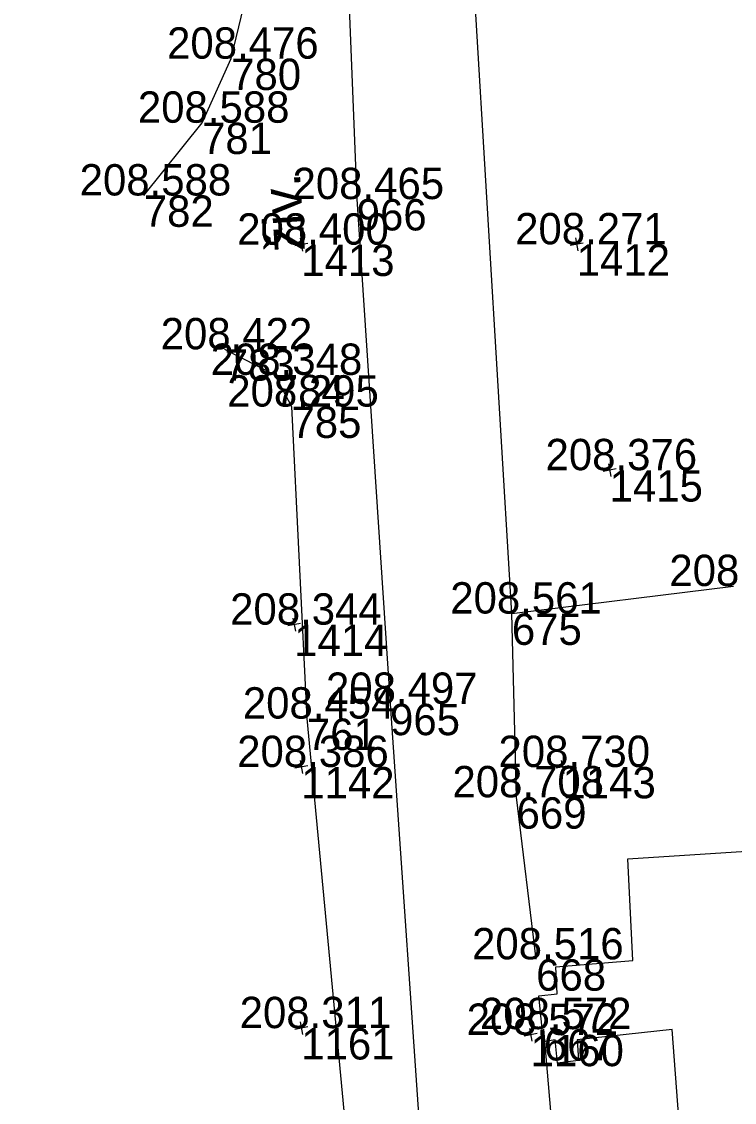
# Model space of a CAD drawing. Extents: x -556590 to -554855, y -1137918 to -1135717.
# Drawn here: x -554980.7 to -554953.42, y -1137642.84 to -1137601.46 of the extents above; entities that cross this region are included whole.
import ezdxf

# ---------------------------------------------------------------- set-up
doc = ezdxf.new("R2010")
doc.units = 0
for name, color, linetype in [('Vrstva 17', 7, 'Continuous'), ('Vrstva 23', 7, 'Continuous'), ('Vrstva 49', 7, 'Continuous'), ('Vrstva 51', 7, 'Continuous'), ('Vrstva 60', 7, 'Continuous'), ('Vrstva 61', 7, 'Continuous')]:
    doc.layers.add(name, color=color, linetype=linetype)

msp = doc.modelspace()

# ---------------------------------------------------------------- linework, layer by layer
at = {"layer": 'Vrstva 17'}
for p, q in [((-554961.94, -1137624.125), (-554963.62, -1137596.043)), ((-554961.011, -1137637.365), (-554961.759, -1137631.161)), ((-554960.312, -1137644.738), (-554960.713, -1137640.037))]:
    msp.add_line(p, q, dxfattribs=at)
msp.add_lwpolyline([(-554961.759, -1137631.161), (-554961.94, -1137624.125), (-554953.461, -1137623.073)], dxfattribs=at)
at = {"layer": 'Vrstva 23'}
msp.add_lwpolyline([(-554950.193, -1137633.042), (-554949.93, -1137636.837), (-554949.734, -1137636.811), (-554949.116, -1137644.697), (-554953.161, -1137645.16), (-554953.215, -1137644.474), (-554955.465, -1137644.636), (-554955.801, -1137640.052), (-554959.441, -1137640.444), (-554959.384, -1137641.245), (-554960.199, -1137641.347), (-554960.283, -1137640.446), (-554960.725, -1137640.53), (-554960.906, -1137638.764), (-554960.202, -1137638.686), (-554960.254, -1137637.647), (-554957.306, -1137637.41), (-554957.496, -1137633.522), (-554950.193, -1137633.042)], dxfattribs=at)
at = {"layer": 'Vrstva 49'}
for p, q in [((-554970.047, -1137609.754), (-554969.953, -1137610.246)), ((-554959.504, -1137609.742), (-554959.41, -1137610.234)), ((-554969.754, -1137609.953), (-554970.246, -1137610.047)), ((-554959.211, -1137609.941), (-554959.703, -1137610.035)), ((-554958.246, -1137618.391), (-554958.152, -1137618.883)), ((-554957.953, -1137618.59), (-554958.445, -1137618.684)), ((-554970.025, -1137624.503), (-554970.517, -1137624.597)), ((-554970.318, -1137624.304), (-554970.224, -1137624.796)), ((-554969.754, -1137629.953), (-554970.246, -1137630.047)), ((-554970.047, -1137629.754), (-554969.953, -1137630.246)), ((-554959.754, -1137629.953), (-554960.246, -1137630.047)), ((-554960.047, -1137629.754), (-554959.953, -1137630.246)), ((-554969.754, -1137639.953), (-554970.246, -1137640.047)), ((-554970.047, -1137639.754), (-554969.953, -1137640.246)), ((-554960.976, -1137640.21), (-554961.468, -1137640.304)), ((-554961.269, -1137640.011), (-554961.175, -1137640.503))]:
    msp.add_line(p, q, dxfattribs=at)
at = {"layer": 'Vrstva 51'}
for points in [[(-554976.027, -1137608.118), (-554973.798, -1137605.332), (-554972.683, -1137602.879), (-554972.003, -1137600.068), (-554972.088, -1137595.595), (-554973.123, -1137583.295), (-554974.615, -1137561.273), (-554975.973, -1137541.93), (-554977.781, -1137514.038), (-554980.067, -1137478.381), (-554980.702, -1137463.612), (-554980.699, -1137450.714), (-554980.221, -1137439.24)], [(-554973.245, -1137523.715), (-554970.78, -1137559.924), (-554968.435, -1137594.215), (-554967.878, -1137608.256), (-554966.602, -1137627.583), (-554965.306, -1137646.243), (-554964.198, -1137653.564), (-554963.635, -1137655.042), (-554962.366, -1137656.566), (-554960.699, -1137657.787), (-554958.729, -1137658.841), (-554953.644, -1137658.661), (-554941.396, -1137658.222), (-554940.971, -1137661.696), (-554944.152, -1137661.759), (-554958.02, -1137662.297), (-554960.233, -1137662.718), (-554958.252, -1137672.891), (-554957.449, -1137678.239), (-554956.919, -1137684.337), (-554959.937, -1137681.133)], [(-554972.932, -1137614.008), (-554971.012, -1137614.987), (-554970.376, -1137616.201), (-554969.785, -1137628.147)], [(-554969.785, -1137628.147), (-554967.399, -1137653.447), (-554966.769, -1137664.877), (-554966.888, -1137675.364), (-554967.838, -1137681.325), (-554969.426, -1137687.024), (-554971.39, -1137690.685), (-554975.343, -1137695.897), (-554977.115, -1137698.646), (-554978.514, -1137693.064), (-554980.357, -1137693.689), (-554978.168, -1137701.789), (-554978.169, -1137706.508), (-554977.04, -1137716.12), (-554975.965, -1137727.387), (-554975.515, -1137740.965), (-554975.257, -1137756.361)]]:
    msp.add_lwpolyline(points, dxfattribs=at)
at = {"layer": 'Vrstva 60'}
for p, q in [((-554972.683, -1137602.879), (-554972.683, -1137602.879)), ((-554973.798, -1137605.332), (-554973.798, -1137605.332)), ((-554976.027, -1137608.118), (-554976.027, -1137608.118)), ((-554967.878, -1137608.256), (-554967.878, -1137608.256)), ((-554970, -1137610), (-554970, -1137610)), ((-554959.457, -1137609.988), (-554959.457, -1137609.988)), ((-554972.932, -1137614.008), (-554972.932, -1137614.008)), ((-554971.012, -1137614.987), (-554971.012, -1137614.987)), ((-554970.376, -1137616.201), (-554970.376, -1137616.201)), ((-554958.199, -1137618.637), (-554958.199, -1137618.637)), ((-554953.461, -1137623.073), (-554953.461, -1137623.073)), ((-554961.94, -1137624.125), (-554961.94, -1137624.125)), ((-554970.271, -1137624.55), (-554970.271, -1137624.55)), ((-554966.602, -1137627.583), (-554966.602, -1137627.583)), ((-554969.785, -1137628.147), (-554969.785, -1137628.147)), ((-554970, -1137630), (-554970, -1137630)), ((-554960, -1137630), (-554960, -1137630)), ((-554961.759, -1137631.161), (-554961.759, -1137631.161)), ((-554961.011, -1137637.365), (-554961.011, -1137637.365)), ((-554970, -1137640), (-554970, -1137640)), ((-554961.222, -1137640.257), (-554961.222, -1137640.257)), ((-554960.713, -1137640.037), (-554960.713, -1137640.037))]:
    msp.add_line(p, q, dxfattribs=at)

# ---------------------------------------------------------------- texts
at = {"layer": 'Vrstva 51'}
msp.add_text('živ.', height=1.5, rotation=93.7773, dxfattribs=at).set_placement((-554969.857, -1137610.233))
at = {"layer": 'Vrstva 60'}
for s, p in [('780', (-554972.683, -1137604.079)), ('781', (-554973.798, -1137606.532)), ('782', (-554976.027, -1137609.318)), ('966', (-554967.878, -1137609.456)), ('1413', (-554970, -1137611.2)), ('1412', (-554959.457, -1137611.188)), ('783', (-554972.932, -1137615.208)), ('784', (-554971.012, -1137616.187)), ('785', (-554970.376, -1137617.401)), ('1415', (-554958.199, -1137619.837)), ('675', (-554961.94, -1137625.325)), ('1414', (-554970.271, -1137625.75)), ('965', (-554966.602, -1137628.783)), ('761', (-554969.785, -1137629.347)), ('1142', (-554970, -1137631.2)), ('1143', (-554960, -1137631.2)), ('669', (-554961.759, -1137632.361)), ('668', (-554961.011, -1137638.565)), ('1161', (-554970, -1137641.2)), ('1160', (-554961.222, -1137641.457)), ('667', (-554960.713, -1137641.237))]:
    msp.add_text(s, height=1.2, dxfattribs=at).set_placement(p)
at = {"layer": 'Vrstva 61'}
for s, p in [('208.476', (-554975.135, -1137602.879)), ('208.588', (-554976.252, -1137605.332)), ('208.588', (-554978.481, -1137608.118)), ('208.465', (-554970.334, -1137608.256)), ('208.400', (-554972.451, -1137610)), ('208.271', (-554961.814, -1137609.988)), ('208.422', (-554975.38, -1137614.008)), ('208.348', (-554973.466, -1137614.987)), ('208.295', (-554972.832, -1137616.201)), ('208.376', (-554960.651, -1137618.637)), ('208.786', (-554955.913, -1137623.073)), ('208.561', (-554964.297, -1137624.125)), ('208.344', (-554972.722, -1137624.55)), ('208.497', (-554969.054, -1137627.583)), ('208.454', (-554972.236, -1137628.147)), ('208.386', (-554972.452, -1137630)), ('208.730', (-554962.451, -1137630)), ('208.708', (-554964.213, -1137631.161)), ('208.516', (-554963.463, -1137637.365)), ('208.311', (-554972.357, -1137640)), ('208.572', (-554963.67, -1137640.257)), ('208.572', (-554963.161, -1137640.037))]:
    msp.add_text(s, height=1.2, dxfattribs=at).set_placement(p)

doc.saveas('drawing.dxf')
